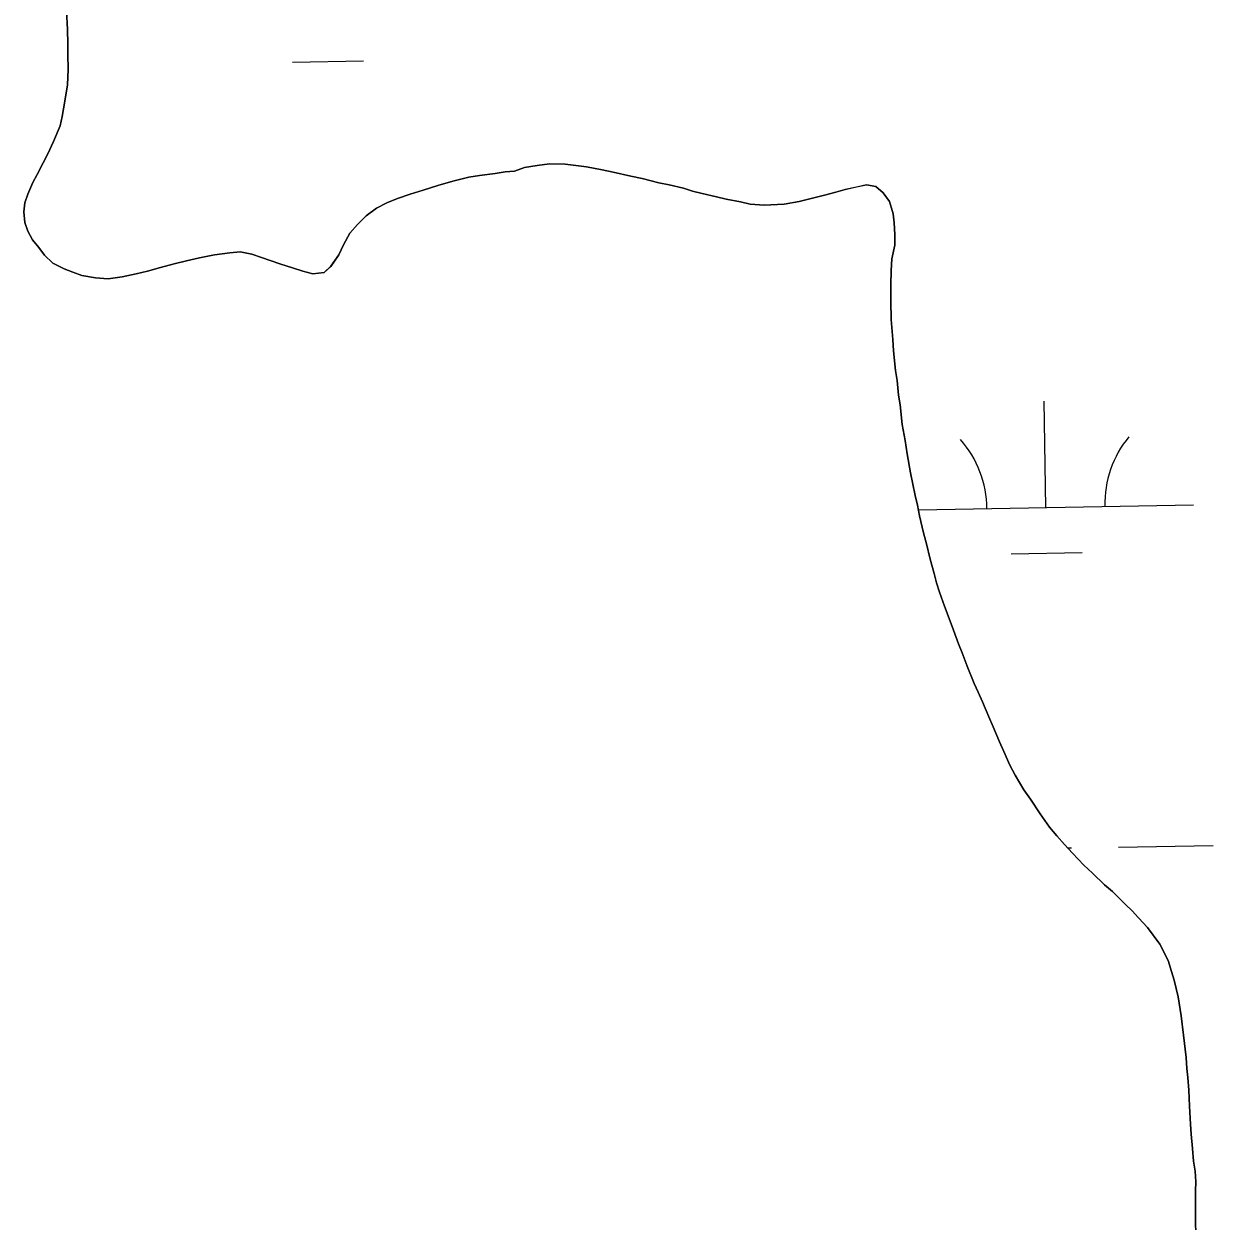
# Model space of a CAD drawing. Extents: x 3903937 to 3942190, y 260677 to 286651.
# Drawn here: x 3916690.9 to 3917093.7, y 279449.9 to 279855.4 of the extents above; entities that cross this region are included whole.
import ezdxf

# ---------------------------------------------------------------- set-up
doc = ezdxf.new("R2010")
doc.units = 0
doc.layers.add('V-TOPO-SHOR', color=7, linetype='Continuous')
doc.layers.add('V-WETL-SWMP', color=7, linetype='Continuous')

msp = doc.modelspace()

# ---------------------------------------------------------------- linework, layer by layer
at = {"layer": 'V-TOPO-SHOR'}
for points in [[(3916705.34, 279859.83), (3916705.7, 279853.56), (3916705.77, 279848.67), (3916705.86, 279845.16), (3916705.93, 279839.97), (3916705.69, 279834.78), (3916704.84, 279829.3), (3916703.84, 279824.12), (3916703.18, 279820.93), (3916700.95, 279815.62), (3916699.05, 279811.37), (3916697.48, 279808.35), (3916695.43, 279804.41), (3916694.01, 279801.68), (3916692.26, 279797.74), (3916691.3, 279794.86), (3916690.95, 279791.81), (3916691.19, 279788.14), (3916692.21, 279785.22), (3916693.84, 279782.29), (3916695.94, 279779.66), (3916697.88, 279777.04), (3916700.74, 279774.39), (3916704.53, 279772.5), (3916707.56, 279771.38), (3916710.6, 279770.26), (3916715.16, 279769.42), (3916719.43, 279769.05), (3916724.18, 279769.74), (3916728.93, 279770.73), (3916732.76, 279771.73), (3916737.21, 279772.88), (3916741.81, 279774.18), (3916745.95, 279775.18), (3916750.39, 279776.18), (3916755.45, 279777.17), (3916760.65, 279777.85), (3916764.17, 279778.24), (3916768.12, 279777.42), (3916771.46, 279776.29), (3916774.35, 279775.33), (3916777.99, 279774.05), (3916781.94, 279772.77), (3916785.44, 279771.64), (3916788.78, 279770.82), (3916792.61, 279771.22), (3916794.93, 279773.32), (3916797.59, 279777.24), (3916799.17, 279780.58), (3916801.37, 279784.51), (3916803.87, 279787.52), (3916806.81, 279790.38), (3916810.37, 279793.07)], [(3916810.37, 279793.07), (3916813.91, 279794.84), (3916817.45, 279796.31), (3916821.75, 279797.77), (3916826.2, 279799.07), (3916831.11, 279800.67), (3916836.17, 279802.11), (3916841.69, 279803.55), (3916845.21, 279804.1), (3916850.57, 279804.78), (3916853.93, 279805.33), (3916857.15, 279805.59), (3916860.52, 279806.75), (3916864.81, 279807.45), (3916868.94, 279807.99), (3916874.29, 279807.9), (3916881.45, 279807.02), (3916886.77, 279806.02), (3916890.58, 279805.2), (3916896.51, 279803.88), (3916900.31, 279803.05), (3916905.94, 279801.58), (3916909.44, 279800.92), (3916914.31, 279799.77), (3916917.35, 279798.8), (3916920.69, 279797.98), (3916925.56, 279796.84), (3916928.75, 279796.02), (3916933.62, 279795.18), (3916936.97, 279794.36), (3916941.7, 279793.98), (3916948.42, 279794.32), (3916953.48, 279795.31), (3916958.08, 279796.46), (3916962.06, 279797.46), (3916965.9, 279798.47), (3916969.12, 279799.33), (3916972.95, 279800.19), (3916976.32, 279800.89), (3916979.52, 279800.38), (3916981.93, 279798.21), (3916984.17, 279795.27), (3916985.32, 279791.13), (3916985.73, 279788.07), (3916985.97, 279784.09), (3916985.91, 279780.43), (3916984.92, 279775.87), (3916984.7, 279771.9), (3916984.62, 279767.01), (3916984.53, 279761.52), (3916984.73, 279755.26), (3916985.24, 279748.53), (3916985.48, 279744.71), (3916986.13, 279737.98), (3916986.69, 279734.61), (3916987.22, 279729.72), (3916987.78, 279726.35), (3916988.43, 279719.77), (3916989.41, 279714.26), (3916990.1, 279709.82), (3916991.22, 279703.39), (3916992.77, 279695.73), (3916993.63, 279692.35), (3916994.34, 279688.83), (3916995.62, 279683.01), (3916996.63, 279679.33), (3916997.92, 279674.11), (3916999.21, 279669.21), (3917000.08, 279666.14), (3917001.1, 279662.91), (3917002.7, 279658.16), (3917004.02, 279654.93), (3917005.77, 279650.01), (3917007.53, 279645.4), (3917008.7, 279642.33), (3917010.46, 279637.87), (3917012.81, 279632.03), (3917014.13, 279629.11), (3917015.6, 279625.73), (3917017.81, 279620.65), (3917019.28, 279617.27), (3917021.34, 279612.2), (3917022.81, 279608.97), (3917024.87, 279604.35), (3917026.65, 279600.96), (3917029.62, 279596.03), (3917031.86, 279592.79), (3917035.14, 279587.85), (3917038.27, 279583.37), (3917040.82, 279580.42), (3917043.37, 279577.48), (3917046.07, 279574.54), (3917049.97, 279570.5), (3917052.83, 279567.71), (3917056.89, 279563.83), (3917059.6, 279561.49), (3917064.11, 279557.14), (3917066.37, 279554.97), (3917068.46, 279552.64), (3917071.46, 279549.39), (3917075.65, 279543.67)], [(3917075.65, 279543.67), (3917078.46, 279538.13), (3917079.62, 279534.44), (3917080.49, 279531.53), (3917081.92, 279525.86), (3917082.89, 279519.42), (3917083.7, 279512.85), (3917084.64, 279505.35), (3917084.89, 279501.53), (3917085.14, 279498.47), (3917085.53, 279494.19), (3917085.75, 279488.84), (3917086.1, 279482.73), (3917086.35, 279479.36), (3917086.73, 279474.47), (3917087.12, 279470.19), (3917087.68, 279466.82), (3917087.92, 279463.15), (3917087.72, 279460.1), (3917087.82, 279456.74), (3917087.73, 279451.09), (3917087.92, 279444.07)]]:
    msp.add_lwpolyline(points, dxfattribs=at)
at = {"layer": 'V-WETL-SWMP'}
for p, q in [((3916705.7, 279853.56), (3916705.34, 279859.83)), ((3916705.77, 279848.67), (3916705.7, 279853.56)), ((3916705.86, 279845.16), (3916705.77, 279848.67)), ((3916705.93, 279839.97), (3916705.86, 279845.16)), ((3916705.69, 279834.78), (3916705.93, 279839.97)), ((3916781.93, 279842.53), (3916805.93, 279842.95)), ((3916704.84, 279829.3), (3916705.69, 279834.78)), ((3916703.84, 279824.12), (3916704.84, 279829.3)), ((3916703.18, 279820.92), (3916703.84, 279824.12)), ((3916700.95, 279815.62), (3916703.18, 279820.92)), ((3916699.05, 279811.37), (3916700.95, 279815.62)), ((3916697.48, 279808.35), (3916699.05, 279811.37)), ((3916695.43, 279804.41), (3916697.48, 279808.35)), ((3916860.52, 279806.75), (3916857.14, 279805.59)), ((3916864.81, 279807.45), (3916860.52, 279806.75)), ((3916868.94, 279807.99), (3916864.81, 279807.45)), ((3916874.28, 279807.9), (3916868.94, 279807.99)), ((3916881.45, 279807.02), (3916874.28, 279807.9)), ((3916886.77, 279806.02), (3916881.45, 279807.02)), ((3916694.01, 279801.68), (3916695.43, 279804.41)), ((3916841.69, 279803.55), (3916836.17, 279802.11)), ((3916845.21, 279804.1), (3916841.69, 279803.55)), ((3916850.57, 279804.78), (3916845.21, 279804.1)), ((3916853.93, 279805.33), (3916850.57, 279804.78)), ((3916857.14, 279805.59), (3916853.93, 279805.33)), ((3916890.58, 279805.19), (3916886.77, 279806.02)), ((3916896.51, 279803.88), (3916890.58, 279805.19)), ((3916900.31, 279803.05), (3916896.51, 279803.88)), ((3916905.94, 279801.58), (3916900.31, 279803.05)), ((3916692.26, 279797.74), (3916694.01, 279801.68)), ((3916826.2, 279799.07), (3916821.75, 279797.77)), ((3916831.11, 279800.67), (3916826.2, 279799.07)), ((3916836.17, 279802.11), (3916831.11, 279800.67)), ((3916909.44, 279800.92), (3916905.94, 279801.58)), ((3916914.31, 279799.77), (3916909.44, 279800.92)), ((3916917.35, 279798.8), (3916914.31, 279799.77)), ((3916920.69, 279797.98), (3916917.35, 279798.8)), ((3916965.9, 279798.47), (3916962.06, 279797.46)), ((3916969.12, 279799.33), (3916965.9, 279798.47)), ((3916972.95, 279800.18), (3916969.12, 279799.33)), ((3916976.32, 279800.89), (3916972.95, 279800.18)), ((3916979.52, 279800.38), (3916976.32, 279800.89)), ((3916981.93, 279798.21), (3916979.52, 279800.38)), ((3916690.95, 279791.81), (3916691.3, 279794.86)), ((3916691.3, 279794.86), (3916692.26, 279797.74)), ((3916813.91, 279794.84), (3916810.37, 279793.07)), ((3916817.45, 279796.31), (3916813.91, 279794.84)), ((3916821.75, 279797.77), (3916817.45, 279796.31)), ((3916925.56, 279796.84), (3916920.69, 279797.98)), ((3916928.75, 279796.02), (3916925.56, 279796.84)), ((3916933.62, 279795.18), (3916928.75, 279796.02)), ((3916936.97, 279794.36), (3916933.62, 279795.18)), ((3916941.7, 279793.98), (3916936.97, 279794.36)), ((3916953.48, 279795.31), (3916948.42, 279794.32)), ((3916958.08, 279796.46), (3916953.48, 279795.31)), ((3916962.06, 279797.46), (3916958.08, 279796.46)), ((3916984.17, 279795.27), (3916981.93, 279798.21)), ((3916985.32, 279791.13), (3916984.17, 279795.27)), ((3916691.19, 279788.14), (3916690.95, 279791.81)), ((3916806.81, 279790.37), (3916803.87, 279787.52)), ((3916810.37, 279793.07), (3916806.81, 279790.37)), ((3916948.42, 279794.32), (3916941.7, 279793.98)), ((3916985.73, 279788.07), (3916985.32, 279791.13)), ((3916692.21, 279785.22), (3916691.19, 279788.14)), ((3916803.87, 279787.52), (3916801.37, 279784.51)), ((3916985.97, 279784.09), (3916985.73, 279788.07)), ((3916693.84, 279782.29), (3916692.21, 279785.22)), ((3916695.94, 279779.66), (3916693.84, 279782.29)), ((3916801.37, 279784.51), (3916799.17, 279780.58)), ((3916985.91, 279780.43), (3916985.97, 279784.09)), ((3916697.88, 279777.04), (3916695.94, 279779.66)), ((3916764.17, 279778.24), (3916760.65, 279777.84)), ((3916768.12, 279777.42), (3916764.17, 279778.24)), ((3916799.17, 279780.58), (3916797.59, 279777.24)), ((3916984.92, 279775.86), (3916985.91, 279780.43)), ((3916700.74, 279774.39), (3916697.88, 279777.04)), ((3916704.52, 279772.5), (3916700.74, 279774.39)), ((3916741.81, 279774.18), (3916737.21, 279772.88)), ((3916745.95, 279775.18), (3916741.81, 279774.18)), ((3916750.39, 279776.18), (3916745.95, 279775.18)), ((3916755.45, 279777.17), (3916750.39, 279776.18)), ((3916760.65, 279777.84), (3916755.45, 279777.17)), ((3916771.46, 279776.29), (3916768.12, 279777.42)), ((3916774.35, 279775.33), (3916771.46, 279776.29)), ((3916777.99, 279774.05), (3916774.35, 279775.33)), ((3916797.59, 279777.24), (3916794.93, 279773.31)), ((3916984.7, 279771.9), (3916984.92, 279775.86)), ((3916707.56, 279771.38), (3916704.52, 279772.5)), ((3916710.6, 279770.26), (3916707.56, 279771.38)), ((3916715.16, 279769.42), (3916710.6, 279770.26)), ((3916728.93, 279770.73), (3916724.18, 279769.74)), ((3916732.76, 279771.73), (3916728.93, 279770.73)), ((3916737.21, 279772.88), (3916732.76, 279771.73)), ((3916781.94, 279772.76), (3916777.99, 279774.05)), ((3916785.44, 279771.64), (3916781.94, 279772.76)), ((3916788.78, 279770.82), (3916785.44, 279771.64)), ((3916792.61, 279771.22), (3916788.78, 279770.82)), ((3916794.93, 279773.31), (3916792.61, 279771.22)), ((3916984.62, 279767.01), (3916984.7, 279771.9)), ((3916719.43, 279769.05), (3916715.16, 279769.42)), ((3916724.18, 279769.74), (3916719.43, 279769.05)), ((3916984.53, 279761.52), (3916984.62, 279767.01)), ((3916984.74, 279755.26), (3916984.53, 279761.52)), ((3916985.24, 279748.53), (3916984.74, 279755.26)), ((3916985.48, 279744.71), (3916985.24, 279748.53)), ((3916986.13, 279737.98), (3916985.48, 279744.71)), ((3916986.69, 279734.61), (3916986.13, 279737.98)), ((3916987.22, 279729.72), (3916986.69, 279734.61)), ((3916987.78, 279726.35), (3916987.22, 279729.72)), ((3916988.43, 279719.77), (3916987.78, 279726.35)), ((3917037.1, 279691.61), (3917036.47, 279727.61)), ((3916989.41, 279714.26), (3916988.43, 279719.77)), ((3916990.1, 279709.82), (3916989.41, 279714.26)), ((3916991.22, 279703.39), (3916990.1, 279709.82)), ((3916992.77, 279695.73), (3916991.22, 279703.39)), ((3916993.63, 279692.35), (3916992.77, 279695.73)), ((3916994.34, 279688.83), (3916993.63, 279692.35)), ((3916993.93, 279690.85), (3917087.09, 279692.49)), ((3916995.62, 279683.01), (3916994.34, 279688.83)), ((3916996.63, 279679.33), (3916995.62, 279683.01)), ((3916997.92, 279674.11), (3916996.63, 279679.33)), ((3916999.21, 279669.21), (3916997.92, 279674.11)), ((3917025.37, 279675.97), (3917049.37, 279676.39)), ((3917000.08, 279666.14), (3916999.21, 279669.21)), ((3917001.09, 279662.91), (3917000.08, 279666.14)), ((3917002.7, 279658.16), (3917001.09, 279662.91)), ((3917004.02, 279654.93), (3917002.7, 279658.16)), ((3917005.77, 279650.01), (3917004.02, 279654.93)), ((3917007.53, 279645.4), (3917005.77, 279650.01)), ((3917008.7, 279642.33), (3917007.53, 279645.4)), ((3917010.46, 279637.87), (3917008.7, 279642.33)), ((3917012.81, 279632.03), (3917010.46, 279637.87)), ((3917014.13, 279629.11), (3917012.81, 279632.03)), ((3917015.6, 279625.73), (3917014.13, 279629.11)), ((3917017.81, 279620.65), (3917015.6, 279625.73)), ((3917019.28, 279617.27), (3917017.81, 279620.65)), ((3917021.34, 279612.2), (3917019.28, 279617.27)), ((3917022.81, 279608.97), (3917021.34, 279612.2)), ((3917024.87, 279604.35), (3917022.81, 279608.97)), ((3917026.65, 279600.96), (3917024.87, 279604.35)), ((3917029.62, 279596.03), (3917026.65, 279600.96)), ((3917031.86, 279592.79), (3917029.62, 279596.03)), ((3917035.14, 279587.85), (3917031.86, 279592.79)), ((3917038.27, 279583.37), (3917035.14, 279587.85)), ((3917040.82, 279580.42), (3917038.27, 279583.37)), ((3917043.37, 279577.48), (3917040.82, 279580.42)), ((3917046.07, 279574.54), (3917043.37, 279577.48)), ((3917044.46, 279576.29), (3917045.72, 279576.31)), ((3917061.72, 279576.6), (3917093.72, 279577.16)), ((3917049.97, 279570.5), (3917046.07, 279574.54)), ((3917052.83, 279567.71), (3917049.97, 279570.5)), ((3917056.89, 279563.82), (3917052.83, 279567.71)), ((3917059.6, 279561.49), (3917056.89, 279563.82)), ((3917064.11, 279557.14), (3917059.6, 279561.49)), ((3917066.36, 279554.97), (3917064.11, 279557.14)), ((3917068.46, 279552.64), (3917066.36, 279554.97)), ((3917071.46, 279549.39), (3917068.46, 279552.64)), ((3917075.65, 279543.67), (3917071.46, 279549.39)), ((3917078.46, 279538.13), (3917075.65, 279543.67)), ((3917079.62, 279534.44), (3917078.46, 279538.13)), ((3917080.49, 279531.53), (3917079.62, 279534.44)), ((3917081.92, 279525.85), (3917080.49, 279531.53)), ((3917082.89, 279519.43), (3917081.92, 279525.85)), ((3917083.69, 279512.85), (3917082.89, 279519.43)), ((3917084.64, 279505.35), (3917083.69, 279512.85)), ((3917084.88, 279501.53), (3917084.64, 279505.35)), ((3917085.14, 279498.47), (3917084.88, 279501.53)), ((3917085.53, 279494.19), (3917085.14, 279498.47)), ((3917085.75, 279488.84), (3917085.53, 279494.19)), ((3917086.1, 279482.73), (3917085.75, 279488.84)), ((3917086.35, 279479.36), (3917086.1, 279482.73)), ((3917086.73, 279474.47), (3917086.35, 279479.36)), ((3917087.12, 279470.19), (3917086.73, 279474.47)), ((3917087.68, 279466.82), (3917087.12, 279470.19)), ((3917087.92, 279463.15), (3917087.68, 279466.82)), ((3917087.72, 279460.1), (3917087.92, 279463.15)), ((3917087.82, 279456.74), (3917087.72, 279460.1)), ((3917087.73, 279451.09), (3917087.82, 279456.74)), ((3917087.92, 279444.07), (3917087.73, 279451.09))]:
    msp.add_line(p, q, dxfattribs=at)
for centre, start, end in [((3916981.86, 279691.11), 0.2366, 41.7802), ((3917092.33, 279693.06), 140.2366, 181.7802)]:
    msp.add_arc(centre, 35.25, start, end, dxfattribs=at)

doc.saveas('drawing.dxf')
